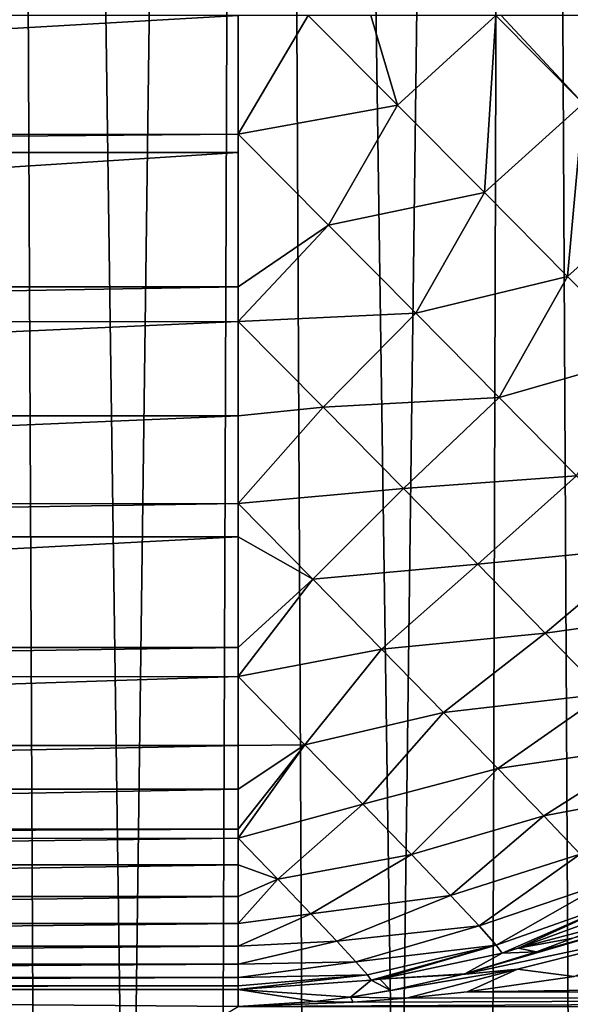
# Model space of a CAD drawing. Header units: millimetres. Extents: x -110 to 110, y 0 to 80.
# Tile 369 of 439: x 74.2 to 75.33, y 51.94 to 53.96. Entities that reach past the tile are written whole.
import ezdxf

# ---------------------------------------------------------------- set-up
doc = ezdxf.new("R2010")
doc.units = ezdxf.units.MM
doc.header["$LTSCALE"] = 59.460957
for name, color, linetype in [('141', 7, 'CONTINUOUS'), ('239', 7, 'CONTINUOUS'), ('29', 7, 'CONTINUOUS'), ('53', 7, 'CONTINUOUS'), ('6', 7, 'CONTINUOUS'), ('80', 7, 'CONTINUOUS'), ('89', 7, 'CONTINUOUS'), ('98', 7, 'CONTINUOUS'), ('99', 7, 'CONTINUOUS')]:
    doc.layers.add(name, color=color, linetype=linetype)

msp = doc.modelspace()

# ---------------------------------------------------------------- linework, layer by layer
at = {"layer": '141', "color": 7, "linetype": 'CONTINUOUS'}
for points in [[(75.1204, 51.961, 48.348), (79.5787, 52.0191, 48.5887), (75.3404, 51.9925, 48.4942), (75.1204, 51.961, 48.348)], [(79.5787, 51.9552, 48.3135), (79.5787, 52.0191, 48.5887), (75.1204, 51.961, 48.348), (79.5787, 51.9552, 48.3135)], [(74.65, 51.9308, 48.0349), (79.5787, 51.9552, 48.3135), (74.8866, 51.9398, 48.1925), (74.65, 51.9308, 48.0349)], [(74.65, 51.9308, 48.0349), (79.5787, 51.9308, 48.0349), (79.5787, 51.9552, 48.3135), (74.65, 51.9308, 48.0349)], [(74.8866, 51.9398, 48.1925), (79.5787, 51.9552, 48.3135), (74.9962, 51.9482, 48.2654), (74.8866, 51.9398, 48.1925)], [(74.9962, 51.9482, 48.2654), (79.5787, 51.9552, 48.3135), (75.1204, 51.961, 48.348), (74.9962, 51.9482, 48.2654)]]:
    msp.add_3dface(points, dxfattribs=at)
at = {"layer": '239', "color": 7, "linetype": 'CONTINUOUS'}
for points in [[(75.1159, 51.998, 48.7328), (75.1103, 51.9965, 48.7243), (75.4466, 52.0943, 48.9444), (75.1159, 51.998, 48.7328)], [(75.4466, 52.0943, 48.9444), (75.1103, 51.9965, 48.7243), (75.5622, 52.0923, 48.8288), (75.4466, 52.0943, 48.9444)], [(75.1103, 51.9965, 48.7243), (75.2237, 52.0076, 48.6074), (75.5622, 52.0923, 48.8288), (75.1103, 51.9965, 48.7243)], [(75.263, 52.0431, 48.9526), (75.1159, 51.998, 48.7328), (75.4466, 52.0943, 48.9444), (75.263, 52.0431, 48.9526)], [(75.2237, 52.0076, 48.6074), (75.3404, 51.9925, 48.4942), (75.5622, 52.0923, 48.8288), (75.2237, 52.0076, 48.6074)], [(75.3379, 52.0708, 49.0645), (75.263, 52.0431, 48.9526), (75.4466, 52.0943, 48.9444), (75.3379, 52.0708, 49.0645)], [(74.8808, 51.9502, 48.3808), (74.9962, 51.9482, 48.2654), (75.2237, 52.0076, 48.6074), (74.8808, 51.9502, 48.3808)], [(74.9636, 51.9637, 48.5048), (74.8808, 51.9502, 48.3808), (75.2237, 52.0076, 48.6074), (74.9636, 51.9637, 48.5048)], [(75.1103, 51.9965, 48.7243), (74.9636, 51.9637, 48.5048), (75.2237, 52.0076, 48.6074), (75.1103, 51.9965, 48.7243)], [(74.9962, 51.9482, 48.2654), (75.1204, 51.961, 48.348), (75.2237, 52.0076, 48.6074), (74.9962, 51.9482, 48.2654)], [(75.1204, 51.961, 48.348), (75.3404, 51.9925, 48.4942), (75.2237, 52.0076, 48.6074), (75.1204, 51.961, 48.348)], [(74.8808, 51.9502, 48.3808), (74.8077, 51.9411, 48.2714), (74.8866, 51.9398, 48.1925), (74.8808, 51.9502, 48.3808)], [(74.8808, 51.9502, 48.3808), (74.8866, 51.9398, 48.1925), (74.9962, 51.9482, 48.2654), (74.8808, 51.9502, 48.3808)], [(74.8077, 51.9411, 48.2714), (74.65, 51.9308, 48.0349), (74.8866, 51.9398, 48.1925), (74.8077, 51.9411, 48.2714)]]:
    msp.add_3dface(points, dxfattribs=at)
at = {"layer": '29', "color": 7, "linetype": 'CONTINUOUS'}
for points in [[(74.0089, 40, 34.3433), (74.142, 70.7052, 34.9016), (74.5755, 40, 34.4271), (74.0089, 40, 34.3433)], [(74.142, 70.7052, 34.9016), (74.6885, 70.7052, 34.9922), (74.5755, 40, 34.4271), (74.142, 70.7052, 34.9016)], [(74.5755, 40, 34.4271), (74.6885, 70.7052, 34.9922), (75.1375, 40, 34.5373), (74.5755, 40, 34.4271)], [(74.6885, 70.7052, 34.9922), (75.2301, 70.7052, 35.1085), (75.1375, 40, 34.5373), (74.6885, 70.7052, 34.9922)], [(75.1375, 40, 34.5373), (75.2301, 70.7052, 35.1085), (75.6938, 40, 34.6737), (75.1375, 40, 34.5373)], [(75.2301, 70.7052, 35.1085), (75.7656, 70.7052, 35.2504), (75.6938, 40, 34.6737), (75.2301, 70.7052, 35.1085)]]:
    msp.add_3dface(points, dxfattribs=at)
at = {"layer": '53', "color": 7, "linetype": 'CONTINUOUS'}
for points in [[(73.7238, 40, -34.3113), (74.2833, 40, -34.3805), (74.142, 70.7052, -34.9016), (73.7238, 40, -34.3113)], [(74.142, 70.7052, -34.9016), (74.2833, 40, -34.3805), (74.6885, 70.7052, -34.9922), (74.142, 70.7052, -34.9016)], [(74.2833, 40, -34.3805), (74.8391, 40, -34.4754), (74.6885, 70.7052, -34.9922), (74.2833, 40, -34.3805)], [(74.6885, 70.7052, -34.9922), (74.8391, 40, -34.4754), (75.2301, 70.7052, -35.1085), (74.6885, 70.7052, -34.9922)], [(74.8391, 40, -34.4754), (75.3898, 40, -34.5957), (75.2301, 70.7052, -35.1085), (74.8391, 40, -34.4754)], [(75.2301, 70.7052, -35.1085), (75.3898, 40, -34.5957), (75.7656, 70.7052, -35.2504), (75.2301, 70.7052, -35.1085)]]:
    msp.add_3dface(points, dxfattribs=at)
at = {"layer": '6', "color": 7, "linetype": 'CONTINUOUS'}
for points in [[(110, 0, -55), (-110, 0, -55), (110, 80, -55), (110, 0, -55)], [(110, 80, -55), (-110, 0, -55), (-110, 80, -55), (110, 80, -55)]]:
    msp.add_3dface(points, dxfattribs=at)
at = {"layer": '80', "color": 7, "linetype": 'CONTINUOUS'}
for points in [[(74.4015, 51.7821, 39.5167), (74.65, 51.9308, 48.0349), (70.35, 51.9657, 50.0349), (74.4015, 51.7821, 39.5167)], [(70.35, 51.9657, 50.0349), (74.65, 51.9308, 48.0349), (74.65, 51.9657, 50.0349), (70.35, 51.9657, 50.0349)], [(74.0277, 51.7805, 39.4251), (74.4015, 51.7821, 39.5167), (70.35, 51.9657, 50.0349), (74.0277, 51.7805, 39.4251)]]:
    msp.add_3dface(points, dxfattribs=at)
at = {"layer": '89', "color": 7, "linetype": 'CONTINUOUS'}
for points in [[(75.4509, 52.133, 50.032), (75.2256, 52.0503, 50.0334), (75.4038, 52.098, 49.1629), (75.4509, 52.133, 50.032)], [(75.4038, 52.098, 49.1629), (75.2256, 52.0503, 50.0334), (75.3379, 52.0708, 49.0645), (75.4038, 52.098, 49.1629)], [(75.3379, 52.0708, 49.0645), (75.2256, 52.0503, 50.0334), (75.263, 52.0431, 48.9526), (75.3379, 52.0708, 49.0645)], [(75.1924, 52.0406, 50.0336), (74.9409, 51.987, 50.0345), (75.1159, 51.998, 48.7328), (75.1924, 52.0406, 50.0336)], [(75.263, 52.0431, 48.9526), (75.1924, 52.0406, 50.0336), (75.1159, 51.998, 48.7328), (75.263, 52.0431, 48.9526)], [(75.2256, 52.0503, 50.0334), (75.1924, 52.0406, 50.0336), (75.263, 52.0431, 48.9526), (75.2256, 52.0503, 50.0334)], [(75.1159, 51.998, 48.7328), (74.9409, 51.987, 50.0345), (75.1103, 51.9965, 48.7243), (75.1159, 51.998, 48.7328)], [(75.1103, 51.9965, 48.7243), (74.9409, 51.987, 50.0345), (74.9636, 51.9637, 48.5048), (75.1103, 51.9965, 48.7243)], [(74.9236, 51.9845, 50.0346), (74.65, 51.9657, 50.0349), (74.8808, 51.9502, 48.3808), (74.9236, 51.9845, 50.0346)], [(74.9636, 51.9637, 48.5048), (74.9236, 51.9845, 50.0346), (74.8808, 51.9502, 48.3808), (74.9636, 51.9637, 48.5048)], [(74.9409, 51.987, 50.0345), (74.9236, 51.9845, 50.0346), (74.9636, 51.9637, 48.5048), (74.9409, 51.987, 50.0345)], [(74.8808, 51.9502, 48.3808), (74.65, 51.9657, 50.0349), (74.8077, 51.9411, 48.2714), (74.8808, 51.9502, 48.3808)], [(74.65, 51.9657, 50.0349), (74.65, 51.9308, 48.0349), (74.8077, 51.9411, 48.2714), (74.65, 51.9657, 50.0349)]]:
    msp.add_3dface(points, dxfattribs=at)
at = {"layer": '98', "color": 7, "linetype": 'CONTINUOUS'}
for points in [[(74.7943, 53.9654, 51.9948), (74.65, 53.7214, 51.9851), (74.9776, 53.7815, 51.9644), (74.7943, 53.9654, 51.9948)], [(74.7943, 53.9654, 51.9948), (74.65, 53.9654, 52), (74.65, 53.7214, 51.9851), (74.7943, 53.9654, 51.9948)], [(74.9227, 53.9654, 51.9813), (74.7943, 53.9654, 51.9948), (74.9776, 53.7815, 51.9644), (74.9227, 53.9654, 51.9813)], [(75.1792, 53.9654, 51.9287), (74.9227, 53.9654, 51.9813), (74.9776, 53.7815, 51.9644), (75.1792, 53.9654, 51.9287)], [(75.1792, 53.9654, 51.9287), (74.9776, 53.7815, 51.9644), (75.1561, 53.6019, 51.9005), (75.1792, 53.9654, 51.9287)], [(75.1792, 53.9654, 51.9287), (75.1561, 53.6019, 51.9005), (75.3587, 53.7846, 51.8615), (75.1792, 53.9654, 51.9287)], [(75.1903, 53.9654, 51.9256), (75.1792, 53.9654, 51.9287), (75.3587, 53.7846, 51.8615), (75.1903, 53.9654, 51.9256)], [(75.4478, 53.9654, 51.834), (75.1903, 53.9654, 51.9256), (75.3587, 53.7846, 51.8615), (75.4478, 53.9654, 51.834)], [(74.65, 53.7214, 51.9851), (74.8357, 53.5349, 51.9443), (74.9776, 53.7815, 51.9644), (74.65, 53.7214, 51.9851)], [(74.9776, 53.7815, 51.9644), (74.8357, 53.5349, 51.9443), (75.1561, 53.6019, 51.9005), (74.9776, 53.7815, 51.9644)], [(75.1561, 53.6019, 51.9005), (75.3269, 53.4294, 51.804), (75.3587, 53.7846, 51.8615), (75.1561, 53.6019, 51.9005)], [(75.3587, 53.7846, 51.8615), (75.3269, 53.4294, 51.804), (75.5299, 53.6117, 51.7609), (75.3587, 53.7846, 51.8615)], [(74.8357, 53.5349, 51.9443), (74.65, 53.7214, 51.9851), (74.65, 53.408, 51.9208), (74.8357, 53.5349, 51.9443)], [(74.65, 53.408, 51.9208), (74.65, 53.7214, 51.9851), (74.65, 53.6839, 51.9801), (74.65, 53.408, 51.9208)], [(75.3269, 53.4294, 51.804), (75.487, 53.267, 51.6768), (75.5299, 53.6117, 51.7609), (75.3269, 53.4294, 51.804)], [(74.8357, 53.5349, 51.9443), (75.0154, 53.3539, 51.8688), (75.1561, 53.6019, 51.9005), (74.8357, 53.5349, 51.9443)], [(75.1561, 53.6019, 51.9005), (75.0154, 53.3539, 51.8688), (75.3269, 53.4294, 51.804), (75.1561, 53.6019, 51.9005)], [(75.0154, 53.3539, 51.8688), (74.8357, 53.5349, 51.9443), (74.65, 53.3369, 51.8987), (75.0154, 53.3539, 51.8688)], [(74.65, 53.3369, 51.8987), (74.8357, 53.5349, 51.9443), (74.65, 53.408, 51.9208), (74.65, 53.3369, 51.8987)], [(75.0154, 53.3539, 51.8688), (75.1862, 53.1812, 51.76), (75.3269, 53.4294, 51.804), (75.0154, 53.3539, 51.8688)], [(75.3269, 53.4294, 51.804), (75.1862, 53.1812, 51.76), (75.487, 53.267, 51.6768), (75.3269, 53.4294, 51.804)], [(74.8247, 53.1609, 51.8227), (75.0154, 53.3539, 51.8688), (74.65, 53.3369, 51.8987), (74.8247, 53.1609, 51.8227)], [(75.1862, 53.1812, 51.76), (75.0154, 53.3539, 51.8688), (74.8247, 53.1609, 51.8227), (75.1862, 53.1812, 51.76)], [(74.8247, 53.1609, 51.8227), (74.65, 53.3369, 51.8987), (74.65, 53.1432, 51.8232), (74.8247, 53.1609, 51.8227)], [(75.1862, 53.1812, 51.76), (75.3448, 53.0201, 51.6198), (75.487, 53.267, 51.6768), (75.1862, 53.1812, 51.76)], [(74.9895, 52.9943, 51.7151), (75.1862, 53.1812, 51.76), (74.8247, 53.1609, 51.8227), (74.9895, 52.9943, 51.7151)], [(75.3448, 53.0201, 51.6198), (75.1862, 53.1812, 51.76), (74.9895, 52.9943, 51.7151), (75.3448, 53.0201, 51.6198)], [(74.65, 52.9634, 51.7309), (74.8247, 53.1609, 51.8227), (74.65, 53.1432, 51.8232), (74.65, 52.9634, 51.7309)], [(74.9895, 52.9943, 51.7151), (74.8247, 53.1609, 51.8227), (74.65, 52.9634, 51.7309), (74.9895, 52.9943, 51.7151)], [(75.1425, 52.8389, 51.5775), (75.3448, 53.0201, 51.6198), (74.9895, 52.9943, 51.7151), (75.1425, 52.8389, 51.5775)], [(75.4885, 52.8734, 51.4507), (75.3448, 53.0201, 51.6198), (75.1425, 52.8389, 51.5775), (75.4885, 52.8734, 51.4507)], [(74.8038, 52.8079, 51.6238), (74.9895, 52.9943, 51.7151), (74.65, 52.9634, 51.7309), (74.8038, 52.8079, 51.6238)], [(75.1425, 52.8389, 51.5775), (74.9895, 52.9943, 51.7151), (74.8038, 52.8079, 51.6238), (75.1425, 52.8389, 51.5775)], [(74.8038, 52.8079, 51.6238), (74.65, 52.9634, 51.7309), (74.65, 52.8948, 51.6893), (74.8038, 52.8079, 51.6238)], [(74.65, 52.6677, 51.5218), (74.8038, 52.8079, 51.6238), (74.65, 52.8948, 51.6893), (74.65, 52.6677, 51.5218)], [(75.281, 52.6975, 51.4122), (75.4885, 52.8734, 51.4507), (75.1425, 52.8389, 51.5775), (75.281, 52.6975, 51.4122)], [(75.6148, 52.7437, 51.2557), (75.4885, 52.8734, 51.4507), (75.281, 52.6975, 51.4122), (75.6148, 52.7437, 51.2557)], [(74.9448, 52.6646, 51.4903), (75.1425, 52.8389, 51.5775), (74.8038, 52.8079, 51.6238), (74.9448, 52.6646, 51.4903)], [(75.281, 52.6975, 51.4122), (75.1425, 52.8389, 51.5775), (74.9448, 52.6646, 51.4903), (75.281, 52.6975, 51.4122)], [(74.65, 52.608, 51.4689), (74.8038, 52.8079, 51.6238), (74.65, 52.6677, 51.5218), (74.65, 52.608, 51.4689)], [(74.9448, 52.6646, 51.4903), (74.8038, 52.8079, 51.6238), (74.65, 52.608, 51.4689), (74.9448, 52.6646, 51.4903)], [(75.4025, 52.5726, 51.2222), (75.6148, 52.7437, 51.2557), (75.281, 52.6975, 51.4122), (75.4025, 52.5726, 51.2222)], [(75.0721, 52.5345, 51.332), (75.281, 52.6975, 51.4122), (74.9448, 52.6646, 51.4903), (75.0721, 52.5345, 51.332)], [(75.4025, 52.5726, 51.2222), (75.281, 52.6975, 51.4122), (75.0721, 52.5345, 51.332), (75.4025, 52.5726, 51.2222)], [(74.7873, 52.4682, 51.3189), (74.9448, 52.6646, 51.4903), (74.65, 52.608, 51.4689), (74.7873, 52.4682, 51.3189)], [(75.0721, 52.5345, 51.332), (74.9448, 52.6646, 51.4903), (74.7873, 52.4682, 51.3189), (75.0721, 52.5345, 51.332)], [(74.7873, 52.4682, 51.3189), (74.65, 52.608, 51.4689), (74.65, 52.4664, 51.324), (74.7873, 52.4682, 51.3189)], [(75.1837, 52.4197, 51.1515), (75.4025, 52.5726, 51.2222), (75.0721, 52.5345, 51.332), (75.1837, 52.4197, 51.1515)], [(75.5051, 52.4663, 51.0107), (75.4025, 52.5726, 51.2222), (75.1837, 52.4197, 51.1515), (75.5051, 52.4663, 51.0107)], [(74.906, 52.3465, 51.1461), (75.0721, 52.5345, 51.332), (74.7873, 52.4682, 51.3189), (74.906, 52.3465, 51.1461)], [(75.1837, 52.4197, 51.1515), (75.0721, 52.5345, 51.332), (74.906, 52.3465, 51.1461), (75.1837, 52.4197, 51.1515)], [(74.65, 52.2762, 51.0707), (74.7873, 52.4682, 51.3189), (74.65, 52.295, 51.0999), (74.65, 52.2762, 51.0707)], [(74.906, 52.3465, 51.1461), (74.7873, 52.4682, 51.3189), (74.65, 52.2762, 51.0707), (74.906, 52.3465, 51.1461)], [(74.65, 52.295, 51.0999), (74.7873, 52.4682, 51.3189), (74.65, 52.3768, 51.215), (74.65, 52.295, 51.0999)], [(74.65, 52.3768, 51.215), (74.7873, 52.4682, 51.3189), (74.65, 52.4664, 51.324), (74.65, 52.3768, 51.215)], [(75.2777, 52.3222, 50.9519), (75.5051, 52.4663, 51.0107), (75.1837, 52.4197, 51.1515), (75.2777, 52.3222, 50.9519)], [(75.5868, 52.3806, 50.7817), (75.5051, 52.4663, 51.0107), (75.2777, 52.3222, 50.9519), (75.5868, 52.3806, 50.7817)], [(75.0064, 52.2427, 50.9514), (75.1837, 52.4197, 51.1515), (74.906, 52.3465, 51.1461), (75.0064, 52.2427, 50.9514)], [(75.2777, 52.3222, 50.9519), (75.1837, 52.4197, 51.1515), (75.0064, 52.2427, 50.9514), (75.2777, 52.3222, 50.9519)], [(75.3525, 52.2437, 50.7363), (75.5868, 52.3806, 50.7817), (75.2777, 52.3222, 50.9519), (75.3525, 52.2437, 50.7363)], [(74.7317, 52.1919, 50.921), (74.906, 52.3465, 51.1461), (74.65, 52.2762, 51.0707), (74.7317, 52.1919, 50.921)], [(75.0064, 52.2427, 50.9514), (74.906, 52.3465, 51.1461), (74.7317, 52.1919, 50.921), (75.0064, 52.2427, 50.9514)], [(75.0865, 52.1588, 50.7386), (75.2777, 52.3222, 50.9519), (75.0064, 52.2427, 50.9514), (75.0865, 52.1588, 50.7386)], [(75.3525, 52.2437, 50.7363), (75.2777, 52.3222, 50.9519), (75.0865, 52.1588, 50.7386), (75.3525, 52.2437, 50.7363)], [(74.7317, 52.1919, 50.921), (74.65, 52.2762, 51.0707), (74.65, 52.2216, 50.9793), (74.7317, 52.1919, 50.921)], [(74.7995, 52.1213, 50.7596), (75.0064, 52.2427, 50.9514), (74.7317, 52.1919, 50.921), (74.7995, 52.1213, 50.7596)], [(75.0865, 52.1588, 50.7386), (75.0064, 52.2427, 50.9514), (74.7995, 52.1213, 50.7596), (75.0865, 52.1588, 50.7386)], [(75.1449, 52.0964, 50.5117), (75.3525, 52.2437, 50.7363), (75.0865, 52.1588, 50.7386), (75.1449, 52.0964, 50.5117)], [(75.4068, 52.1854, 50.5086), (75.3525, 52.2437, 50.7363), (75.1449, 52.0964, 50.5117), (75.4068, 52.1854, 50.5086)], [(74.65, 52.1568, 50.8538), (74.7317, 52.1919, 50.921), (74.65, 52.2216, 50.9793), (74.65, 52.1568, 50.8538)], [(74.65, 52.1011, 50.7241), (74.7317, 52.1919, 50.921), (74.65, 52.1568, 50.8538), (74.65, 52.1011, 50.7241)], [(74.7995, 52.1213, 50.7596), (74.7317, 52.1919, 50.921), (74.65, 52.1011, 50.7241), (74.7995, 52.1213, 50.7596)], [(75.1804, 52.0568, 50.2752), (75.4068, 52.1854, 50.5086), (75.1449, 52.0964, 50.5117), (75.1804, 52.0568, 50.2752)], [(75.4398, 52.1483, 50.2725), (75.4068, 52.1854, 50.5086), (75.1804, 52.0568, 50.2752), (75.4398, 52.1483, 50.2725)], [(74.8532, 52.0646, 50.5879), (75.0865, 52.1588, 50.7386), (74.7995, 52.1213, 50.7596), (74.8532, 52.0646, 50.5879)], [(75.1449, 52.0964, 50.5117), (75.0865, 52.1588, 50.7386), (74.8532, 52.0646, 50.5879), (75.1449, 52.0964, 50.5117)], [(75.1924, 52.0406, 50.0336), (75.4398, 52.1483, 50.2725), (75.1804, 52.0568, 50.2752), (75.1924, 52.0406, 50.0336)], [(75.1924, 52.0406, 50.0336), (75.2256, 52.0503, 50.0334), (75.4398, 52.1483, 50.2725), (75.1924, 52.0406, 50.0336)], [(75.2256, 52.0503, 50.0334), (75.4509, 52.133, 50.032), (75.4398, 52.1483, 50.2725), (75.2256, 52.0503, 50.0334)], [(74.65, 52.0546, 50.5908), (74.7995, 52.1213, 50.7596), (74.65, 52.1011, 50.7241), (74.65, 52.0546, 50.5908)], [(74.8532, 52.0646, 50.5879), (74.7995, 52.1213, 50.7596), (74.65, 52.0546, 50.5908), (74.8532, 52.0646, 50.5879)], [(74.8921, 52.0225, 50.4081), (75.1449, 52.0964, 50.5117), (74.8532, 52.0646, 50.5879), (74.8921, 52.0225, 50.4081)], [(75.1804, 52.0568, 50.2752), (75.1449, 52.0964, 50.5117), (74.8921, 52.0225, 50.4081), (75.1804, 52.0568, 50.2752)], [(74.65, 52.0177, 50.4545), (74.8532, 52.0646, 50.5879), (74.65, 52.0546, 50.5908), (74.65, 52.0177, 50.4545)], [(74.8921, 52.0225, 50.4081), (74.8532, 52.0646, 50.5879), (74.65, 52.0177, 50.4545), (74.8921, 52.0225, 50.4081)], [(74.9157, 51.9957, 50.2228), (75.1804, 52.0568, 50.2752), (74.8921, 52.0225, 50.4081), (74.9157, 51.9957, 50.2228)], [(74.9236, 51.9845, 50.0346), (75.1804, 52.0568, 50.2752), (74.9157, 51.9957, 50.2228), (74.9236, 51.9845, 50.0346)], [(74.9236, 51.9845, 50.0346), (74.9409, 51.987, 50.0345), (75.1804, 52.0568, 50.2752), (74.9236, 51.9845, 50.0346)], [(74.9409, 51.987, 50.0345), (75.1924, 52.0406, 50.0336), (75.1804, 52.0568, 50.2752), (74.9409, 51.987, 50.0345)], [(74.65, 51.9905, 50.316), (74.8921, 52.0225, 50.4081), (74.65, 52.0177, 50.4545), (74.65, 51.9905, 50.316)], [(74.9157, 51.9957, 50.2228), (74.8921, 52.0225, 50.4081), (74.65, 51.9905, 50.316), (74.9157, 51.9957, 50.2228)], [(74.65, 51.9731, 50.1759), (74.9157, 51.9957, 50.2228), (74.65, 51.9905, 50.316), (74.65, 51.9731, 50.1759)], [(74.65, 51.9657, 50.0349), (74.9157, 51.9957, 50.2228), (74.65, 51.9731, 50.1759), (74.65, 51.9657, 50.0349)], [(74.65, 51.9657, 50.0349), (74.9236, 51.9845, 50.0346), (74.9157, 51.9957, 50.2228), (74.65, 51.9657, 50.0349)]]:
    msp.add_3dface(points, dxfattribs=at)
at = {"layer": '99', "color": 7, "linetype": 'CONTINUOUS'}
for points in [[(74.65, 53.9654, 52), (70.35, 53.9654, 52), (70.35, 53.7179, 51.9846), (74.65, 53.9654, 52)], [(74.65, 53.7214, 51.9851), (74.65, 53.9654, 52), (70.35, 53.7179, 51.9846), (74.65, 53.7214, 51.9851)], [(74.65, 53.6839, 51.9801), (74.65, 53.7214, 51.9851), (70.35, 53.6839, 51.9801), (74.65, 53.6839, 51.9801)], [(70.35, 53.6839, 51.9801), (74.65, 53.7214, 51.9851), (70.35, 53.7179, 51.9846), (70.35, 53.6839, 51.9801)], [(70.35, 53.408, 51.9208), (74.65, 53.6839, 51.9801), (70.35, 53.6839, 51.9801), (70.35, 53.408, 51.9208)], [(74.65, 53.408, 51.9208), (74.65, 53.6839, 51.9801), (70.35, 53.408, 51.9208), (74.65, 53.408, 51.9208)], [(70.35, 53.3335, 51.8975), (74.65, 53.408, 51.9208), (70.35, 53.408, 51.9208), (70.35, 53.3335, 51.8975)], [(74.65, 53.3369, 51.8987), (74.65, 53.408, 51.9208), (70.35, 53.3335, 51.8975), (74.65, 53.3369, 51.8987)], [(70.35, 53.1432, 51.8232), (74.65, 53.3369, 51.8987), (70.35, 53.3335, 51.8975), (70.35, 53.1432, 51.8232)], [(74.65, 53.1432, 51.8232), (74.65, 53.3369, 51.8987), (70.35, 53.1432, 51.8232), (74.65, 53.1432, 51.8232)], [(70.35, 52.9602, 51.729), (74.65, 53.1432, 51.8232), (70.35, 53.1432, 51.8232), (70.35, 52.9602, 51.729)], [(74.65, 52.9634, 51.7309), (74.65, 53.1432, 51.8232), (70.35, 52.9602, 51.729), (74.65, 52.9634, 51.7309)], [(70.35, 52.8948, 51.6893), (74.65, 52.9634, 51.7309), (70.35, 52.9602, 51.729), (70.35, 52.8948, 51.6893)], [(74.65, 52.8948, 51.6893), (74.65, 52.9634, 51.7309), (70.35, 52.8948, 51.6893), (74.65, 52.8948, 51.6893)], [(70.35, 52.6677, 51.5218), (74.65, 52.8948, 51.6893), (70.35, 52.8948, 51.6893), (70.35, 52.6677, 51.5218)], [(74.65, 52.6677, 51.5218), (74.65, 52.8948, 51.6893), (70.35, 52.6677, 51.5218), (74.65, 52.6677, 51.5218)], [(70.35, 52.6049, 51.4659), (74.65, 52.6677, 51.5218), (70.35, 52.6677, 51.5218), (70.35, 52.6049, 51.4659)], [(74.65, 52.608, 51.4689), (74.65, 52.6677, 51.5218), (70.35, 52.6049, 51.4659), (74.65, 52.608, 51.4689)], [(70.35, 52.4664, 51.324), (74.65, 52.608, 51.4689), (70.35, 52.6049, 51.4659), (70.35, 52.4664, 51.324)], [(74.65, 52.4664, 51.324), (74.65, 52.608, 51.4689), (70.35, 52.4664, 51.324), (74.65, 52.4664, 51.324)], [(74.65, 52.3768, 51.215), (74.65, 52.4664, 51.324), (70.35, 52.3768, 51.215), (74.65, 52.3768, 51.215)], [(70.35, 52.3768, 51.215), (74.65, 52.4664, 51.324), (70.35, 52.4664, 51.324), (70.35, 52.3768, 51.215)], [(74.65, 52.295, 51.0999), (74.65, 52.3768, 51.215), (70.35, 52.295, 51.0999), (74.65, 52.295, 51.0999)], [(70.35, 52.295, 51.0999), (74.65, 52.3768, 51.215), (70.35, 52.3768, 51.215), (70.35, 52.295, 51.0999)], [(74.65, 52.2762, 51.0707), (74.65, 52.295, 51.0999), (70.35, 52.2733, 51.0663), (74.65, 52.2762, 51.0707)], [(70.35, 52.2733, 51.0663), (74.65, 52.295, 51.0999), (70.35, 52.295, 51.0999), (70.35, 52.2733, 51.0663)], [(74.65, 52.2216, 50.9793), (74.65, 52.2762, 51.0707), (70.35, 52.2216, 50.9793), (74.65, 52.2216, 50.9793)], [(70.35, 52.2216, 50.9793), (74.65, 52.2762, 51.0707), (70.35, 52.2733, 51.0663), (70.35, 52.2216, 50.9793)], [(70.35, 52.1568, 50.8538), (74.65, 52.2216, 50.9793), (70.35, 52.2216, 50.9793), (70.35, 52.1568, 50.8538)], [(74.65, 52.1568, 50.8538), (74.65, 52.2216, 50.9793), (70.35, 52.1568, 50.8538), (74.65, 52.1568, 50.8538)], [(70.35, 52.1011, 50.7241), (74.65, 52.1568, 50.8538), (70.35, 52.1568, 50.8538), (70.35, 52.1011, 50.7241)], [(74.65, 52.1011, 50.7241), (74.65, 52.1568, 50.8538), (70.35, 52.1011, 50.7241), (74.65, 52.1011, 50.7241)], [(70.35, 52.0546, 50.5908), (74.65, 52.1011, 50.7241), (70.35, 52.1011, 50.7241), (70.35, 52.0546, 50.5908)], [(74.65, 52.0546, 50.5908), (74.65, 52.1011, 50.7241), (70.35, 52.0546, 50.5908), (74.65, 52.0546, 50.5908)], [(70.35, 52.0177, 50.4545), (74.65, 52.0546, 50.5908), (70.35, 52.0546, 50.5908), (70.35, 52.0177, 50.4545)], [(74.65, 52.0177, 50.4545), (74.65, 52.0546, 50.5908), (70.35, 52.0177, 50.4545), (74.65, 52.0177, 50.4545)], [(74.65, 51.9905, 50.316), (74.65, 52.0177, 50.4545), (70.35, 51.9905, 50.316), (74.65, 51.9905, 50.316)], [(70.35, 51.9905, 50.316), (74.65, 52.0177, 50.4545), (70.35, 52.0177, 50.4545), (70.35, 51.9905, 50.316)], [(74.65, 51.9731, 50.1759), (74.65, 51.9905, 50.316), (70.35, 51.9731, 50.1759), (74.65, 51.9731, 50.1759)], [(70.35, 51.9731, 50.1759), (74.65, 51.9905, 50.316), (70.35, 51.9905, 50.316), (70.35, 51.9731, 50.1759)], [(70.35, 51.9657, 50.0349), (74.65, 51.9731, 50.1759), (70.35, 51.9731, 50.1759), (70.35, 51.9657, 50.0349)], [(70.35, 51.9657, 50.0349), (74.65, 51.9657, 50.0349), (74.65, 51.9731, 50.1759), (70.35, 51.9657, 50.0349)]]:
    msp.add_3dface(points, dxfattribs=at)

doc.saveas('drawing.dxf')
